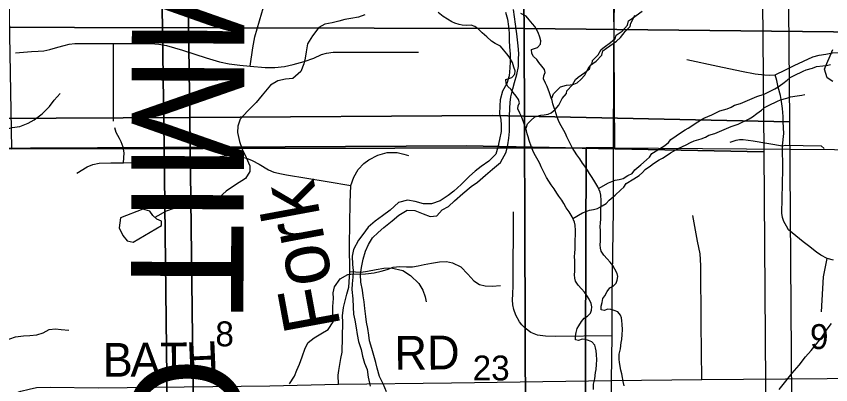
# Model space of a CAD drawing. Extents: x -21.1 to 50.3, y 0 to 22.1.
# Drawn here: x 6.567 to 7.937, y 15.523 to 16.143 of the extents above; entities that cross this region are included whole.
import ezdxf

# ---------------------------------------------------------------- set-up
doc = ezdxf.new("R2010")
doc.units = 0
for name, color, linetype in [('GM_X_County_Road', 7, 'Continuous'), ('GM_X_County_Road_Text', 7, 'Continuous'), ('GM_X_County_Text', 7, 'Continuous'), ('GM_X_Minor_Lake', 7, 'Continuous'), ('GM_X_Minor_River', 7, 'Continuous'), ('GM_X_Minor_River_Text', 7, 'Continuous'), ('GM_X_Section', 7, 'Continuous'), ('GM_X_Section_Text', 7, 'Continuous'), ('GM_X_Township_Road', 7, 'Continuous')]:
    doc.layers.add(name, color=color, linetype=linetype)

msp = doc.modelspace()

# ---------------------------------------------------------------- linework, layer by layer
at = {"layer": 'GM_X_County_Road'}
for points in [[(7.5677, 15.5301), (7.569, 15.6053), (7.569, 15.6713), (7.5711, 15.8172), (7.5714, 15.906), (7.572, 16.0686), (7.5757, 16.4423), (7.577, 16.6632), (7.5777, 16.7155), (7.5783, 16.8028), (7.5803, 16.9017), (7.5812, 17.0101), (7.5814, 17.1944), (7.5832, 17.4071), (7.5833, 17.4921), (7.5833, 17.6363), (7.5839, 17.8189)], [(7.5677, 15.5301), (7.7199, 15.5314), (8.0714, 15.5342), (8.1272, 15.5346), (8.408, 15.536), (8.5895, 15.5392), (8.6701, 15.5404), (8.7825, 15.5414), (8.8099, 15.5426), (8.9, 15.5443)], [(6.5167, 15.4916), (6.5745, 15.512), (6.5883, 15.5155), (6.601, 15.5182), (6.6238, 15.5187), (6.7051, 15.5178), (6.9931, 15.5212), (7.109, 15.5238), (7.299, 15.5262), (7.5677, 15.5301)], [(7.6645, 14.3005), (7.6653, 14.412), (7.6667, 14.547), (7.6674, 14.6034), (7.6602, 14.6175), (7.6284, 14.6776), (7.5747, 14.7824), (7.5674, 14.7965), (7.5628, 14.8096), (7.5609, 14.8202), (7.5602, 14.8322), (7.5605, 14.8439), (7.5614, 14.9011), (7.5635, 15.1443), (7.5654, 15.2066), (7.5654, 15.2311), (7.5677, 15.5301)]]:
    msp.add_lwpolyline(points, dxfattribs=at)
at = {"layer": 'GM_X_Minor_Lake'}
for points in [[(6.7421, 15.8037), (6.7396, 15.787), (6.7458, 15.7737), (6.7535, 15.7651), (6.7634, 15.7625), (6.8109, 15.7907), (6.8109, 15.7979), (6.8032, 15.8012), (6.7967, 15.8073), (6.7917, 15.8148), (6.7796, 15.8181)], [(6.7796, 15.8181), (6.7421, 15.8037)]]:
    msp.add_lwpolyline(points, dxfattribs=at)
at = {"layer": 'GM_X_Minor_River'}
for points in [[(7.3899, 16.1497), (7.3928, 16.138), (7.3947, 16.1254), (7.3957, 16.114), (7.396, 16.1019), (7.3963, 16.0913), (7.3974, 16.0791), (7.3977, 16.0658), (7.3969, 16.056), (7.396, 16.0423), (7.3917, 16.0298), (7.3848, 16.0166), (7.3806, 16.0022), (7.3801, 15.992), (7.3793, 15.9783), (7.3815, 15.9688), (7.3826, 15.9593), (7.3825, 15.9491), (7.3794, 15.9354), (7.3766, 15.9226), (7.3735, 15.9108), (7.3617, 15.8991), (7.3487, 15.8897), (7.3388, 15.8822), (7.3292, 15.8739), (7.3151, 15.8599), (7.3029, 15.8486), (7.293, 15.8411), (7.2796, 15.8321), (7.2652, 15.8272), (7.2519, 15.827), (7.2379, 15.8312), (7.2246, 15.8332), (7.2098, 15.8295), (7.1957, 15.8167), (7.1827, 15.8069), (7.1705, 15.7979), (7.1587, 15.7877), (7.1495, 15.7756), (7.1426, 15.7658), (7.1338, 15.7503), (7.1318, 15.7389), (7.1321, 15.7249), (7.1332, 15.715), (7.1327, 15.704), (7.1315, 15.6926), (7.1314, 15.6828), (7.1328, 15.6672), (7.1335, 15.6532), (7.1342, 15.6418), (7.136, 15.6315), (7.1382, 15.6186), (7.14, 15.6076), (7.1422, 15.5958), (7.1471, 15.5821), (7.1493, 15.5711), (7.1522, 15.5593), (7.1567, 15.5487), (7.1589, 15.5358), (7.1618, 15.5206)], [(7.1895, 15.5109), (7.1839, 15.5242), (7.1779, 15.5368), (7.1738, 15.5508), (7.1716, 15.5603), (7.1649, 15.5839), (7.1608, 15.5968), (7.1598, 15.6063), (7.1579, 15.6173), (7.1561, 15.628), (7.155, 15.6378), (7.1532, 15.6511), (7.1518, 15.6621), (7.1503, 15.6724), (7.1489, 15.6819), (7.1463, 15.6952), (7.146, 15.7085), (7.1472, 15.7198), (7.15, 15.7342), (7.1542, 15.7475), (7.1592, 15.7588), (7.1662, 15.7702), (7.1757, 15.7789), (7.1852, 15.7875), (7.199, 15.7984), (7.2104, 15.8082), (7.2241, 15.8165), (7.2374, 15.816), (7.251, 15.8103), (7.2632, 15.806), (7.2742, 15.8067), (7.2833, 15.8173), (7.2936, 15.8229), (7.3039, 15.8323), (7.3177, 15.8448), (7.3318, 15.8564), (7.3425, 15.8636), (7.3562, 15.8756), (7.368, 15.8854), (7.381, 15.8967), (7.391, 15.9141), (7.3933, 15.9266), (7.3953, 15.9376), (7.3965, 15.9486), (7.3966, 15.96), (7.3963, 15.974), (7.3968, 15.9881), (7.3972, 15.9975), (7.3988, 16.0074), (7.4019, 16.0207), (7.4047, 16.0313), (7.4089, 16.0449), (7.4113, 16.0582), (7.4117, 16.0707), (7.4118, 16.0802), (7.4108, 16.0927), (7.4086, 16.1132), (7.4064, 16.1291), (7.4028, 16.1542)], [(7.4674, 16.0049), (7.4701, 16.0121), (7.4757, 16.0179), (7.4822, 16.024), (7.4921, 16.0267), (7.4982, 16.0275), (7.5046, 16.0287), (7.5099, 16.0306), (7.5164, 16.0363), (7.5228, 16.0436), (7.5284, 16.055), (7.5353, 16.063), (7.536, 16.068), (7.5454, 16.0779), (7.5503, 16.087), (7.5553, 16.0905), (7.5663, 16.0985), (7.5742, 16.105), (7.5757, 16.1107), (7.5856, 16.1176), (7.595, 16.1276), (7.5965, 16.1348), (7.603, 16.1394), (7.6196, 16.1512)], [(7.153, 16.1453), (7.1425, 16.141), (7.1296, 16.1387), (7.1193, 16.137), (7.1091, 16.1347), (7.0981, 16.1319), (7.086, 16.1295), (7.0758, 16.1237), (7.0649, 16.1099), (7.0567, 16.0962), (7.0546, 16.0829), (7.0528, 16.0722), (7.0502, 16.0627), (7.0454, 16.0497), (7.0318, 16.0382), (7.0197, 16.0369), (7.0068, 16.0342), (6.9944, 16.0268), (6.9801, 16.01), (6.9703, 15.9977), (6.9564, 15.9835), (6.9436, 15.9694), (6.9396, 15.9579), (6.9389, 15.9473), (6.9421, 15.9321), (6.9468, 15.9189), (6.9537, 15.9049), (6.9599, 15.8909), (6.9596, 15.8814), (6.9521, 15.8699), (6.9355, 15.8591), (6.9197, 15.8487), (6.908, 15.8376), (6.8952, 15.8283), (6.8812, 15.8236), (6.8698, 15.8228), (6.8569, 15.823), (6.8448, 15.8222), (6.8319, 15.8194), (6.8191, 15.8147), (6.8, 15.8043)], [(7.3659, 16.1007), (7.3582, 16.1083), (7.3506, 16.1147), (7.3441, 16.1211), (7.3383, 16.1253), (7.3318, 16.1275), (7.3246, 16.1271), (7.317, 16.1278), (7.3117, 16.1289), (7.3044, 16.1311), (7.2994, 16.1334), (7.2918, 16.1379), (7.2846, 16.1424), (7.2761, 16.1488)], [(7.5893, 15.5212), (7.5877, 15.5284), (7.5865, 15.5349), (7.5854, 15.541), (7.5838, 15.5474), (7.5815, 15.5603), (7.581, 15.5656), (7.581, 15.5744), (7.5829, 15.5831), (7.5843, 15.5938), (7.5854, 15.5991), (7.5861, 15.6074), (7.5865, 15.615), (7.586, 15.6245), (7.5853, 15.6302), (7.5845, 15.6352), (7.5829, 15.6401), (7.5783, 15.6454), (7.5726, 15.648), (7.5669, 15.6495), (7.5615, 15.6499), (7.5558, 15.6479), (7.5505, 15.649), (7.5505, 15.6551), (7.552, 15.6612), (7.5535, 15.6677), (7.5565, 15.6726), (7.5606, 15.6799), (7.5652, 15.6856), (7.5708, 15.6887), (7.5758, 15.6936), (7.5773, 15.6989), (7.5784, 15.7047), (7.5772, 15.71), (7.5737, 15.7175), (7.5699, 15.7236), (7.5657, 15.7289), (7.5607, 15.7346), (7.5549, 15.7406), (7.5507, 15.7474), (7.5496, 15.7527), (7.5491, 15.7581), (7.5495, 15.7645), (7.5494, 15.782), (7.549, 15.7888), (7.5493, 15.7949), (7.55, 15.8021), (7.55, 15.8173), (7.5507, 15.8249), (7.5506, 15.8329), (7.5502, 15.8416), (7.549, 15.8466), (7.5448, 15.856), (7.5398, 15.8644), (7.5352, 15.8712), (7.531, 15.8784), (7.5275, 15.8837), (7.5229, 15.8905), (7.5194, 15.8958), (7.5145, 15.903), (7.5095, 15.9098), (7.5018, 15.9219), (7.4972, 15.931), (7.4929, 15.9401), (7.4906, 15.9454), (7.4879, 15.9507), (7.4833, 15.9583), (7.4798, 15.9647), (7.4768, 15.9731), (7.4729, 15.9844), (7.471, 15.9905), (7.4694, 15.9954), (7.4682, 16.0007), (7.4663, 16.0057), (7.4636, 16.014), (7.4597, 16.0246), (7.457, 16.0299), (7.4536, 16.0375), (7.4543, 16.0424), (7.4562, 16.0478), (7.455, 16.0531), (7.4508, 16.0588), (7.4458, 16.0648), (7.4423, 16.0697), (7.4366, 16.075), (7.4339, 16.0803), (7.4335, 16.0868), (7.4384, 16.0883), (7.4437, 16.0903), (7.4487, 16.0956), (7.449, 16.1013), (7.4471, 16.1074), (7.4448, 16.1153), (7.439, 16.1252), (7.4352, 16.1301), (7.4294, 16.1369), (7.4244, 16.1426), (7.4156, 16.1471)], [(7.4242, 15.9544), (7.4268, 15.9616), (7.4325, 15.9674), (7.4389, 15.9735), (7.4488, 15.9762), (7.4549, 15.977), (7.4613, 15.9782), (7.4666, 15.9801), (7.4731, 15.9858), (7.4795, 15.9931), (7.4852, 16.0045), (7.492, 16.0125), (7.4927, 16.0175), (7.5022, 16.0274), (7.5071, 16.0365), (7.512, 16.04), (7.523, 16.048), (7.5309, 16.0545), (7.5324, 16.0602), (7.5423, 16.0671), (7.5517, 16.077), (7.5532, 16.0843), (7.5597, 16.0889), (7.5764, 16.1007), (7.5832, 16.1072), (7.5907, 16.1168), (7.5994, 16.1255), (7.6002, 16.1312), (7.6032, 16.1362), (7.6069, 16.1446)], [(7.5378, 15.5151), (7.5377, 15.5239), (7.5396, 15.5326), (7.541, 15.5432), (7.5421, 15.5486), (7.5429, 15.5569), (7.5432, 15.5645), (7.5428, 15.574), (7.542, 15.5797), (7.5412, 15.5847), (7.5396, 15.5896), (7.535, 15.5949), (7.5293, 15.5975), (7.5236, 15.599), (7.5183, 15.5993), (7.5126, 15.5974), (7.5072, 15.5985), (7.5072, 15.6046), (7.5087, 15.6107), (7.5102, 15.6172), (7.5132, 15.6221), (7.5173, 15.6293), (7.5219, 15.6351), (7.5276, 15.6381), (7.5325, 15.6431), (7.534, 15.6484), (7.5351, 15.6541), (7.5339, 15.6594), (7.5304, 15.667), (7.5266, 15.6731), (7.5224, 15.6784), (7.5174, 15.6841), (7.5117, 15.6901), (7.5074, 15.6969), (7.5063, 15.7022), (7.5059, 15.7075), (7.5062, 15.714), (7.5061, 15.7315), (7.5057, 15.7383), (7.506, 15.7444), (7.5067, 15.7516), (7.5067, 15.7668), (7.5074, 15.7744), (7.5073, 15.7824), (7.5069, 15.7911), (7.5057, 15.7961), (7.5015, 15.8055), (7.4965, 15.8139), (7.4919, 15.8207), (7.4877, 15.8279), (7.4842, 15.8332), (7.4796, 15.84), (7.4762, 15.8453), (7.4712, 15.8525), (7.4662, 15.8593), (7.4585, 15.8714), (7.4539, 15.8805), (7.4496, 15.8896), (7.4473, 15.8949), (7.4446, 15.9002), (7.44, 15.9078), (7.4366, 15.9142), (7.4335, 15.9225), (7.4296, 15.9339), (7.4277, 15.94), (7.4261, 15.9449), (7.4249, 15.9502), (7.423, 15.9552), (7.4203, 15.9635), (7.4164, 15.9741), (7.4137, 15.9794), (7.4103, 15.987), (7.411, 15.9919), (7.4129, 15.9973), (7.4117, 16.0026), (7.4075, 16.0082), (7.4025, 16.0143), (7.3991, 16.0192), (7.3933, 16.0245), (7.3906, 16.0298), (7.3902, 16.0363), (7.3951, 16.0378), (7.4005, 16.0397), (7.4054, 16.0451), (7.4057, 16.0508), (7.4038, 16.0569), (7.4015, 16.0648), (7.3957, 16.0747), (7.3919, 16.0796), (7.3861, 16.0864), (7.3811, 16.0921), (7.3724, 16.0966), (7.3659, 16.1007)], [(7.94, 16.0327), (7.9304, 16.0391), (7.9261, 16.0535), (7.9302, 16.063), (7.9358, 16.076), (7.9399, 16.0866)], [(7.5462, 15.8528), (7.5626, 15.8626), (7.5687, 15.8649), (7.574, 15.8668), (7.5809, 15.868), (7.5877, 15.87), (7.5953, 15.8746), (7.6025, 15.878), (7.6074, 15.8841), (7.6173, 15.8925), (7.6267, 15.9013), (7.6317, 15.9059), (7.6358, 15.9116), (7.6487, 15.9197), (7.6578, 15.9254), (7.6635, 15.9304), (7.6677, 15.9354), (7.6768, 15.9415), (7.6821, 15.9453), (7.6916, 15.9514), (7.6969, 15.9545), (7.7048, 15.9595), (7.7105, 15.9633), (7.7234, 15.971), (7.7367, 15.9771), (7.7443, 15.9806), (7.75, 15.9837), (7.7622, 15.9872), (7.7694, 15.9899), (7.7747, 15.9929), (7.7849, 15.996), (7.8047, 16.0045), (7.8123, 16.0076), (7.8244, 16.0118), (7.8427, 16.0206), (7.8484, 16.0241), (7.8559, 16.0295), (7.8635, 16.0352), (7.8684, 16.0398), (7.8753, 16.0432), (7.8905, 16.0505), (7.8954, 16.0528), (7.906, 16.0556), (7.9125, 16.0579), (7.9235, 16.0595), (7.9315, 16.0606), (7.9365, 16.0614)], [(6.5149, 15.9107), (6.5256, 15.9164), (6.5277, 15.9286), (6.5382, 15.9416), (6.5488, 15.9523), (6.5597, 15.9555), (6.5726, 15.9575), (6.587, 15.963), (6.5968, 15.9687), (6.6104, 15.9788), (6.6228, 15.991), (6.6303, 16.0017), (6.6404, 16.0128)], [(7.5029, 15.8023), (7.5194, 15.8121), (7.5254, 15.8144), (7.5307, 15.8163), (7.5376, 15.8175), (7.5444, 15.8194), (7.552, 15.824), (7.5592, 15.8275), (7.5641, 15.8336), (7.574, 15.842), (7.5835, 15.8508), (7.5884, 15.8554), (7.5925, 15.8611), (7.6054, 15.8692), (7.6145, 15.8749), (7.6202, 15.8799), (7.6244, 15.8848), (7.6335, 15.891), (7.6388, 15.8948), (7.6483, 15.9009), (7.6536, 15.904), (7.6615, 15.909), (7.6672, 15.9128), (7.6801, 15.9205), (7.6934, 15.9266), (7.701, 15.9301), (7.7067, 15.9332), (7.7189, 15.9366), (7.7261, 15.9393), (7.7314, 15.9424), (7.7417, 15.9455), (7.7614, 15.954), (7.769, 15.957), (7.7812, 15.9613), (7.7994, 15.9701), (7.8051, 15.9736), (7.8126, 15.9789), (7.8202, 15.9847), (7.8252, 15.9893), (7.832, 15.9927), (7.8472, 16), (7.8521, 16.0023), (7.8627, 16.0051), (7.8692, 16.0074), (7.8802, 16.0089), (7.8882, 16.0101), (7.8932, 16.0109)], [(7.0266, 15.5245), (7.0348, 15.5371), (7.0385, 15.5474), (7.043, 15.5577), (7.0478, 15.5699), (7.0526, 15.5844), (7.0578, 15.5939), (7.0676, 15.602), (7.079, 15.6086), (7.0914, 15.6155), (7.0997, 15.6289), (7.0991, 15.6437), (7.099, 15.6547), (7.1001, 15.668), (7.1, 15.6775), (7.1022, 15.6874), (7.1115, 15.7008), (7.1247, 15.7085), (7.1346, 15.7094), (7.1445, 15.7091), (7.1539, 15.7096), (7.1687, 15.7112), (7.1805, 15.714), (7.1907, 15.7168), (7.2009, 15.7207), (7.2119, 15.7219), (7.2229, 15.7212), (7.2332, 15.721), (7.243, 15.7226), (7.2529, 15.7249), (7.2654, 15.7273), (7.2786, 15.7297), (7.2904, 15.7299), (7.3006, 15.7281), (7.3144, 15.721), (7.3262, 15.7089), (7.3362, 15.6976), (7.3461, 15.6916), (7.3556, 15.6891), (7.3674, 15.6884), (7.3811, 15.6897)], [(6.5137, 15.5919), (6.5205, 15.5919), (6.53, 15.5924), (6.5417, 15.5944), (6.5557, 15.5998), (6.5656, 15.6037), (6.5788, 15.605), (6.5898, 15.6055), (6.6016, 15.6067), (6.6118, 15.6102), (6.6224, 15.6157), (6.6326, 15.6169), (6.6421, 15.6158), (6.6554, 15.6145)], [(7.8501, 15.5148), (7.859, 15.5261), (7.8718, 15.5426), (7.8834, 15.5557), (7.8943, 15.57), (7.9039, 15.5805), (7.9132, 15.5921), (7.9214, 15.6026), (7.9288, 15.6143), (7.9377, 15.6259)]]:
    msp.add_lwpolyline(points, dxfattribs=at)
at = {"layer": 'GM_X_Section'}
for points in [[(6.473, 17.126), (7.4071, 17.132), (7.4213, 16.1221), (6.4119, 16.1246), (6.4154, 17.126)], [(7.4071, 17.132), (7.4753, 17.1323), (8.3964, 17.1315), (8.4094, 16.1114), (7.4213, 16.1221)], [(5.8315, 16.9794), (6.8441, 16.9976), (6.8586, 15.9725), (5.847, 15.9675)], [(6.8441, 16.9976), (7.385, 16.9964), (7.8585, 16.9825), (7.8673, 15.9649), (7.3673, 15.9755), (6.8586, 15.9725)], [(5.7882, 16.9289), (6.8008, 16.9471), (6.8153, 15.9219), (5.8037, 15.917)], [(6.8008, 16.9471), (7.3417, 16.9459), (7.8152, 16.932), (7.824, 15.9144), (7.324, 15.925), (6.8153, 15.9219)], [(7.5662, 16.9382), (7.573, 15.9211), (7.5252, 15.9214), (6.5596, 15.9199), (6.5415, 16.9412)], [(6.4119, 16.1246), (7.4213, 16.1221), (7.4245, 15.1173), (6.4128, 15.1194)], [(7.4213, 16.1221), (8.4094, 16.1114), (8.4195, 15.1137), (7.4245, 15.1173)], [(5.847, 15.9675), (6.8586, 15.9725), (6.8708, 14.9575), (5.8729, 14.9478), (5.8639, 15.5693)], [(6.8586, 15.9725), (7.3673, 15.9755), (7.8673, 15.9649), (7.8745, 14.9507), (6.8708, 14.9575)], [(5.8037, 15.917), (6.8153, 15.9219), (6.8275, 14.907), (5.8296, 14.8973), (5.8206, 15.5188)], [(7.5252, 15.9214), (7.5222, 14.8982), (6.9863, 14.9122), (6.4986, 14.8975), (6.5047, 15.9207), (6.5596, 15.9199)], [(6.8153, 15.9219), (7.324, 15.925), (7.824, 15.9144), (7.8312, 14.9001), (6.8275, 14.907)], [(7.5252, 15.9214), (7.573, 15.9211), (8.5344, 15.9142), (8.5389, 14.908), (7.5222, 14.8982)]]:
    msp.add_lwpolyline(points, close=True, dxfattribs=at)
at = {"layer": 'GM_X_Township_Road'}
msp.add_line((6.7303, 15.9663), (6.7303, 16.0969), dxfattribs=at)
for points in [[(6.9604, 16.0588), (6.9644, 16.0893), (6.9681, 16.1078), (6.9799, 16.1487), (6.9849, 16.1655), (7.0102, 16.2578), (7.0188, 16.2816), (7.0226, 16.2973), (7.0231, 16.3048), (7.023, 16.3107), (7.0219, 16.3192), (7.02, 16.3272), (7.0115, 16.3723)], [(6.5653, 16.0814), (6.5922, 16.0835), (6.6034, 16.0841), (6.6131, 16.0847), (6.623, 16.0865), (6.6366, 16.0905), (6.6472, 16.0935), (6.656, 16.0956), (6.6653, 16.0968), (6.7303, 16.0969), (6.7798, 16.0971), (6.7931, 16.0968), (6.8067, 16.0956), (6.8194, 16.0935), (6.8466, 16.0859), (6.8861, 16.0729), (6.9088, 16.066), (6.9251, 16.0627), (6.9429, 16.0606), (6.9604, 16.0588), (6.9852, 16.0563), (7.0018, 16.0563), (7.0178, 16.0581), (7.0326, 16.0615), (7.0511, 16.0663), (7.0674, 16.0723), (7.0804, 16.0781), (7.0888, 16.0808), (7.0997, 16.082), (7.1553, 16.0823), (7.2432, 16.0823)], [(7.6946, 16.0699), (7.7469, 16.0585), (7.7867, 16.0505), (7.8094, 16.046), (7.8253, 16.0443), (7.8331, 16.0434), (7.8431, 16.0443), (7.8606, 16.0528), (7.875, 16.0597), (7.8907, 16.0673), (7.9063, 16.0744), (7.9172, 16.0772), (7.9286, 16.0791), (7.9397, 16.081), (7.9492, 16.0815), (7.9592, 16.0806), (7.9679, 16.0787), (7.9785, 16.077), (7.9897, 16.0746), (7.9982, 16.073), (8.02, 16.072), (8.1064, 16.0732)], [(7.8902, 15.7635), (7.8839, 15.7682), (7.8655, 15.7837), (7.862, 15.7895), (7.8577, 15.7977), (7.8556, 15.8042), (7.8544, 15.8113), (7.8561, 15.8852), (7.8555, 15.9245), (7.8577, 15.9457), (7.8566, 15.9652), (7.8566, 15.974), (7.8554, 15.9875), (7.8537, 15.9993), (7.8521, 16.0093), (7.8483, 16.0232), (7.8457, 16.0348), (7.8431, 16.0443)], [(6.7473, 15.896), (6.7481, 15.9129), (6.7466, 15.9222), (6.7433, 15.9313), (6.7402, 15.937), (6.735, 15.9472), (6.7327, 15.9548)], [(7.7673, 15.9309), (7.7775, 15.9342), (7.7831, 15.9356), (7.7893, 15.9356), (7.8059, 15.933), (7.8555, 15.9245), (7.8601, 15.9257), (7.9203, 15.925), (7.9255, 15.92)], [(6.6686, 15.8789), (6.6858, 15.8896), (6.6954, 15.8932), (6.7062, 15.8957), (6.7258, 15.8964), (6.7473, 15.896), (6.8348, 15.897), (6.8659, 15.8964), (6.8766, 15.8978), (6.892, 15.9014), (6.8998, 15.905), (6.9094, 15.9069), (6.9203, 15.9083), (6.9318, 15.9078), (6.9438, 15.9064), (6.9541, 15.9037), (6.9636, 15.9), (6.9752, 15.8939), (6.991, 15.8846), (7.0002, 15.8807), (7.0131, 15.8775), (7.0211, 15.8762), (7.0899, 15.8646), (7.1294, 15.8582)], [(7.1277, 15.7134), (7.1274, 15.7577), (7.1284, 15.8296), (7.1294, 15.8582), (7.1345, 15.8718), (7.142, 15.8847), (7.1515, 15.8949), (7.16, 15.9014), (7.175, 15.9092), (7.1907, 15.9133), (7.2077, 15.9133), (7.2186, 15.9109), (7.2264, 15.9082)], [(7.569, 15.6053), (7.4729, 15.6039), (7.4568, 15.6044), (7.4434, 15.6062), (7.432, 15.6106), (7.4227, 15.618), (7.4169, 15.6238), (7.4134, 15.6287), (7.407, 15.6401), (7.4038, 15.6493), (7.402, 15.6574), (7.4015, 15.6655), (7.4022, 15.6754), (7.4024, 15.6899), (7.4031, 15.8138)], [(7.7199, 15.5314), (7.7186, 15.6258), (7.7182, 15.7232), (7.7169, 15.743), (7.7128, 15.7641), (7.7047, 15.8075)], [(7.9412, 15.7324), (7.9305, 15.7353), (7.92, 15.741), (7.9127, 15.746), (7.8995, 15.7564), (7.8902, 15.7635)], [(7.9209, 15.6457), (7.9245, 15.7043), (7.9305, 15.7353)], [(7.109, 15.5238), (7.1083, 15.5388), (7.1093, 15.5466), (7.1127, 15.567), (7.1151, 15.5779), (7.1161, 15.6283), (7.1154, 15.6385), (7.1171, 15.6528), (7.1229, 15.6753), (7.126, 15.6872), (7.1277, 15.7134)], [(7.1277, 15.7134), (7.1471, 15.7124), (7.1573, 15.7138), (7.1723, 15.7169), (7.1849, 15.7192), (7.1975, 15.7196), (7.2169, 15.7148), (7.2299, 15.7066), (7.2438, 15.6934), (7.2506, 15.6818), (7.2547, 15.6705), (7.2561, 15.6624)]]:
    msp.add_lwpolyline(points, dxfattribs=at)

# ---------------------------------------------------------------- texts
at = {"layer": 'GM_X_County_Road_Text'}
for s, height, rotation, p in [('RD', 0.05682, 0.4955, (7.203, 15.5479)), ('B', 0.0568, 0.3083, (6.7122, 15.5362)), ('A', 0.0568, 0.3153, (6.7589, 15.5365)), ('T', 0.0568, 0.6036, (6.8092, 15.5367)), ('H', 0.0568, 2.4379, (6.8537, 15.5372))]:
    msp.add_text(s, height=height, rotation=rotation, dxfattribs=at).set_placement(p)
at = {"layer": 'GM_X_County_Text'}
msp.add_text('SUMMIT COUNTY', height=0.189394, rotation=269.7794, dxfattribs=at).set_placement((6.7632, 16.6394))
at = {"layer": 'GM_X_Minor_River_Text'}
msp.add_text('Fork', height=0.09473, rotation=100.4684, dxfattribs=at).set_placement((7.1128, 15.6207))
at = {"layer": 'GM_X_Section_Text'}
for s, height, p in [('8', 0.0419, (6.9017, 15.5875)), ('9', 0.0419, (7.9017, 15.5829)), ('23', 0.04186, (7.3344, 15.5301))]:
    msp.add_text(s, height=height, rotation=0, dxfattribs=at).set_placement(p)

doc.saveas('drawing.dxf')
